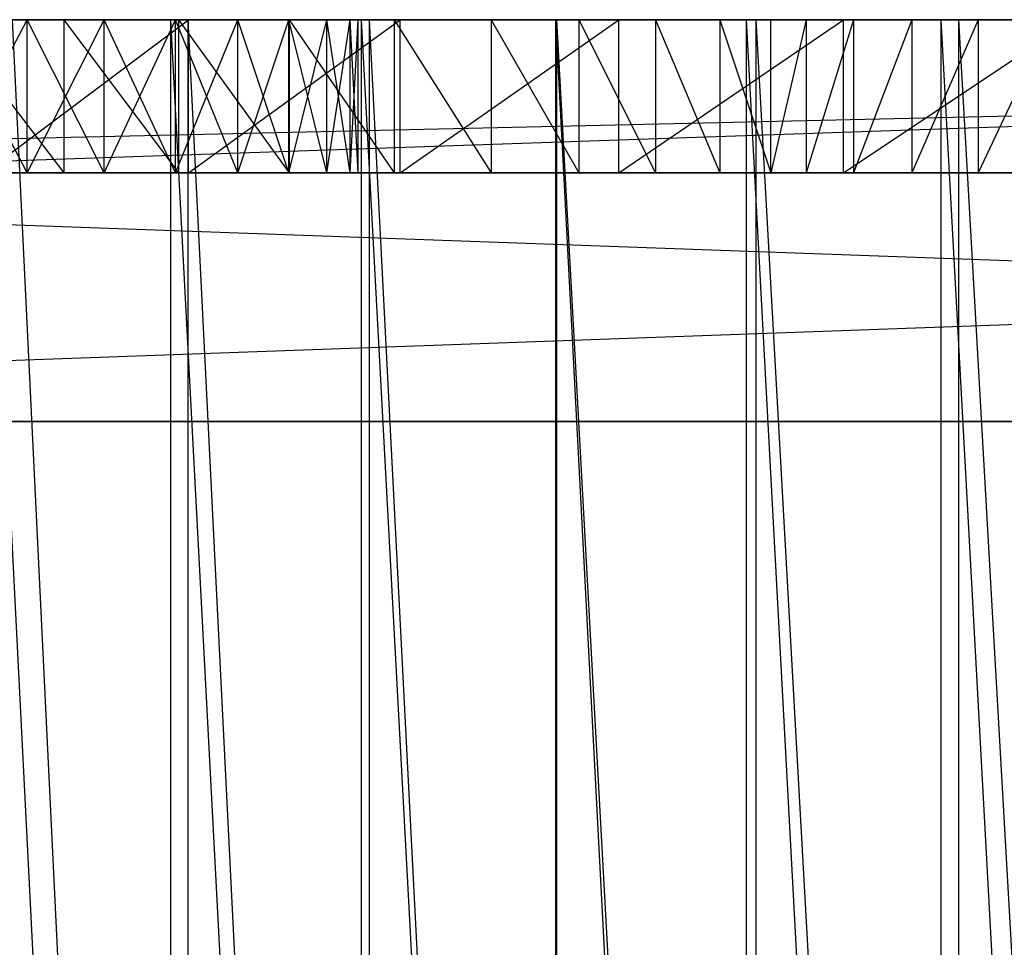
# Model space of a CAD drawing. Extents: x -125 to 125, y -143 to 0.
# Tile 295 of 406: x -9.82 to -4.67, y -4.85 to 0. Entities that reach past the tile are written whole.
import ezdxf

# ---------------------------------------------------------------- set-up
doc = ezdxf.new("R2010")
doc.units = 0
doc.header["$LTSCALE"] = 25.4
doc.layers.get('0').update_dxf_attribs({"linetype": 'CONTINUOUS'})

# ---------------------------------------------------------------- blocks, each defined once
blk = doc.blocks.new('NL2500027000_STL_3')
at = {"color": 0}
for p, q in [((-15.7602, 0, -12.3132), (13.3629, 0, -52.0889)), ((13.1142, 0, -51.7858), (-15.7602, 0, -12.3132)), ((-15.7602, 0, -12.3132), (12.0902, 0, -51.2384)), ((12.8111, 0, -51.5371), (-15.7602, 0, -12.3132)), ((13.1142, 0, -51.7858), (-15.7602, 0, -12.3132)), ((12.8111, 0, -51.5371), (-15.7602, 0, -12.3132)), ((12.4654, 0, -51.3522), (-15.7602, 0, -12.3132)), ((12.4654, 0, -51.3522), (-15.7602, 0, -12.3132)), ((-15.7602, 0, -12.3132), (12.0902, 0, -51.2384)), ((-15.7602, 0, -12.3132), (13.3629, 0, -52.0889)), ((-9.7806, 0, -74.8087), (-17.7, 0, -78.2)), ((-9.7806, 0, -74.8087), (-17.7, 0, -78.2)), ((17.7, 0, -78.2), (-17.7, 0, -78.2)), ((17.7, 0, -78.2), (-17.7, 0, -78.2)), ((17.7, 0, -78.2), (-17.7, -0.8, -78.2)), ((17.7, 0, -78.2), (-17.7, -0.8, -78.2)), ((12.0902, 0, -51.2384), (-16.4661, 0, -11.3519)), ((11.7, 0, -51.2), (-16.4661, 0, -11.3519)), ((12.0902, 0, -51.2384), (-16.4661, 0, -11.3519)), ((11.7, 0, -51.2), (-16.4661, 0, -11.3519)), ((-12.0011, 0, -14.0792), (13.3629, 0, -52.0889)), ((-12.0011, 0, -14.0792), (13.3629, 0, -52.0889)), ((11.7, 0, -51.2), (-11.7, 0, -51.2)), ((-11.7, -0.8, -51.2), (11.7, 0, -51.2)), ((-11.7, -0.8, -51.2), (11.7, 0, -51.2)), ((11.7, 0, -51.2), (-11.7, 0, -51.2)), ((-11.0282, 0, -14.8535), (13.3629, 0, -52.0889)), ((-11.0282, 0, -14.8535), (13.3629, 0, -52.0889)), ((-10.939, 0, 16.7433), (-8.9405, 0, 16.1962)), ((-10.939, 0, 16.7433), (-8.9405, 0, 16.1962)), ((-10.2, 0, -74.85), (-9.7806, 0, -74.8087)), ((-10.2, 0, -68.05), (-9.7806, 0, -70.5913)), ((-9.7806, 0, -70.5913), (-10.2, 0, -70.55)), ((-10.2, 0, -68.05), (-9.7806, 0, -70.5913)), ((-10.2, 0, -68.05), (-9.5893, 0, -68.0903)), ((-10.2, -0.8, -74.85), (-9.7806, 0, -74.8087)), ((-10.2, 0, -74.85), (-9.7806, 0, -74.8087)), ((-10.2, -0.8, -74.85), (-9.7806, 0, -74.8087)), ((-9.7806, -0.8, -70.5913), (-10.2, 0, -70.55)), ((-9.7806, 0, -70.5913), (-10.2, 0, -70.55)), ((-9.7806, -0.8, -70.5913), (-10.2, 0, -70.55)), ((-10.2, 0, -68.05), (-9.5893, 0, -68.0903)), ((-10.2, 0, -68.05), (-9.5893, -0.8, -68.0903)), ((-10.2, 0, -68.05), (-9.5893, -0.8, -68.0903)), ((-10.0055, 0, -15.5608), (-8.9376, 0, -16.1978)), ((13.3629, 0, -52.0889), (-10.0055, 0, -15.5608)), ((13.3629, 0, -52.0889), (-10.0055, 0, -15.5608)), ((-10.0055, -0.8, -15.5608), (-8.9376, 0, -16.1978)), ((-10.0055, 0, -15.5608), (-8.9376, 0, -16.1978)), ((-10.0055, -0.8, -15.5608), (-8.9376, 0, -16.1978)), ((-9.0307, 0, 17.8451), (-10, 0, 17.3205)), ((-10, 0, 17.3205), (-9.0307, -19, 17.8451)), ((-10, 0, 17.3205), (-9.0307, -19, 17.8451)), ((-10, 0, 17.3205), (-8.9405, 0, 16.1962)), ((-10, 0, 17.3205), (-8.9405, 0, 16.1962)), ((-10, 0, 17.3205), (-7.9925, 0, 16.6844)), ((-10, 0, 17.3205), (-7.9925, 0, 16.6844)), ((-9.0307, 0, 17.8451), (-10, 0, 17.3205)), ((-9.8587, 0, 15.6543), (-8.9405, -19, 16.1962)), ((-9.8587, 0, 15.6543), (-8.9405, -19, 16.1962)), ((-9.8587, 0, 15.6543), (-8.9405, 0, 16.1962)), ((-9.8587, 0, 15.6543), (-8.9405, 0, 16.1962)), ((-9.7806, 0, -74.8087), (17.7, 0, -78.2)), ((-9.7806, 0, -74.8087), (17.7, 0, -78.2)), ((-9.7806, 0, -74.8087), (-9.3772, 0, -74.6863)), ((-9.7806, 0, -70.5913), (-8.9892, 0, -68.2104)), ((-9.3772, 0, -70.7137), (-9.7806, 0, -70.5913)), ((-9.5893, 0, -68.0903), (-9.7806, 0, -70.5913)), ((-9.5893, 0, -68.0903), (-9.7806, 0, -70.5913)), ((-9.7806, 0, -70.5913), (-8.9892, 0, -68.2104)), ((-9.7806, -0.8, -74.8087), (-9.7806, 0, -74.8087)), ((-9.7806, -0.8, -74.8087), (-9.7806, 0, -74.8087)), ((-9.7806, -0.8, -74.8087), (-9.3772, 0, -74.6863)), ((-9.7806, 0, -74.8087), (-9.3772, 0, -74.6863)), ((-9.7806, -0.8, -74.8087), (-9.3772, 0, -74.6863)), ((-9.3772, -0.8, -70.7137), (-9.7806, 0, -70.5913)), ((-9.3772, 0, -70.7137), (-9.7806, 0, -70.5913)), ((-9.3772, -0.8, -70.7137), (-9.7806, 0, -70.5913)), ((-9.7806, -0.8, -70.5913), (-9.7806, 0, -70.5913)), ((-9.7806, -0.8, -70.5913), (-9.7806, 0, -70.5913)), ((-9.5893, 0, -68.0903), (-8.9892, 0, -68.2104)), ((-9.5893, 0, -68.0903), (-8.9892, 0, -68.2104)), ((-9.5893, 0, -68.0903), (-8.9892, -0.8, -68.2104)), ((-9.5893, 0, -68.0903), (-8.9892, -0.8, -68.2104)), ((-9.5893, 0, -68.0903), (-9.5893, -0.8, -68.0903)), ((-9.5893, 0, -68.0903), (-9.5893, -0.8, -68.0903)), ((-9.3772, 0, -74.6863), (17.7, 0, -78.2)), ((-4.4304, 0, -72.1611), (-9.3772, 0, -74.6863)), ((-9.3772, 0, -74.6863), (-9.0055, 0, -74.4877)), ((-4.4304, 0, -72.1611), (-9.3772, 0, -74.6863)), ((-4.0378, 0, -72.2), (-9.3772, 0, -74.6863)), ((-4.0378, 0, -72.2), (-9.3772, 0, -74.6863)), ((-9.3772, 0, -74.6863), (17.7, 0, -78.2)), ((-8.9892, 0, -68.2104), (-9.3772, 0, -70.7137)), ((-8.9892, 0, -68.2104), (-9.3772, 0, -70.7137)), ((-8.4101, 0, -68.4083), (-9.3772, 0, -70.7137)), ((-8.4101, 0, -68.4083), (-9.3772, 0, -70.7137)), ((-9.0055, 0, -70.9123), (-9.3772, 0, -70.7137)), ((-9.3772, -0.8, -74.6863), (-9.3772, 0, -74.6863)), ((-9.3772, -0.8, -74.6863), (-9.3772, 0, -74.6863)), ((-9.3772, -0.8, -74.6863), (-9.0055, 0, -74.4877)), ((-9.3772, 0, -74.6863), (-9.0055, 0, -74.4877)), ((-9.3772, -0.8, -74.6863), (-9.0055, 0, -74.4877)), ((-9.0055, -0.8, -70.9123), (-9.3772, 0, -70.7137)), ((-9.0055, 0, -70.9123), (-9.3772, 0, -70.7137)), ((-9.0055, -0.8, -70.9123), (-9.3772, 0, -70.7137)), ((-9.3772, -0.8, -70.7137), (-9.3772, 0, -70.7137)), ((-9.3772, -0.8, -70.7137), (-9.3772, 0, -70.7137)), ((-8.0339, 0, 18.3155), (-9.0307, 0, 17.8451)), ((-9.0307, 0, 17.8451), (-8.0339, -19, 18.3155)), ((-9.0307, 0, 17.8451), (-8.0339, -19, 18.3155)), ((-9.0307, 0, 17.8451), (-9.0307, -19, 17.8451)), ((-9.0307, 0, 17.8451), (-9.0307, -19, 17.8451)), ((-9.0307, 0, 17.8451), (-7.9925, 0, 16.6844)), ((-9.0307, 0, 17.8451), (-7.9925, 0, 16.6844)), ((-9.0307, 0, 17.8451), (-7.018, 0, 17.1172)), ((-9.0307, 0, 17.8451), (-7.018, 0, 17.1172)), ((-8.0339, 0, 18.3155), (-9.0307, 0, 17.8451)), ((-5.155, 0, -71.8589), (-9.0055, 0, -74.4877)), ((-9.0055, 0, -74.4877), (-5.4589, 0, -71.6073)), ((-4.8077, 0, -72.0459), (-9.0055, 0, -74.4877)), ((-5.155, 0, -71.8589), (-9.0055, 0, -74.4877)), ((-4.8077, 0, -72.0459), (-9.0055, 0, -74.4877)), ((-4.4304, 0, -72.1611), (-9.0055, 0, -74.4877)), ((-4.4304, 0, -72.1611), (-9.0055, 0, -74.4877)), ((-8.4101, 0, -68.4083), (-9.0055, 0, -70.9123)), ((-7.862, 0, -68.6805), (-9.0055, 0, -70.9123)), ((-8.4101, 0, -68.4083), (-9.0055, 0, -70.9123)), ((-7.862, 0, -68.6805), (-9.0055, 0, -70.9123)), ((-7.3543, 0, -69.0224), (-9.0055, 0, -70.9123)), ((-7.3543, 0, -69.0224), (-9.0055, 0, -70.9123)), ((-8.6797, 0, -71.1797), (-9.0055, 0, -70.9123)), ((-9.0055, -0.8, -74.4877), (-9.0055, 0, -74.4877)), ((-9.0055, -0.8, -74.4877), (-9.0055, 0, -74.4877)), ((-9.0055, -0.8, -74.4877), (-8.6797, 0, -74.2203)), ((-9.0055, 0, -74.4877), (-8.6797, 0, -74.2203)), ((-9.0055, -0.8, -74.4877), (-8.6797, 0, -74.2203)), ((-8.6797, -0.8, -71.1797), (-9.0055, 0, -70.9123)), ((-8.6797, 0, -71.1797), (-9.0055, 0, -70.9123)), ((-8.6797, -0.8, -71.1797), (-9.0055, 0, -70.9123)), ((-9.0055, -0.8, -70.9123), (-9.0055, 0, -70.9123)), ((-9.0055, -0.8, -70.9123), (-9.0055, 0, -70.9123)), ((-8.9892, 0, -68.2104), (-8.4101, 0, -68.4083)), ((-8.9892, 0, -68.2104), (-8.4101, 0, -68.4083)), ((-8.9892, 0, -68.2104), (-8.4101, -0.8, -68.4083)), ((-8.9892, 0, -68.2104), (-8.4101, -0.8, -68.4083)), ((-8.9892, 0, -68.2104), (-8.9892, -0.8, -68.2104)), ((-8.9892, 0, -68.2104), (-8.9892, -0.8, -68.2104)), ((-8.9405, 0, 16.1962), (-8.9405, -19, 16.1962)), ((-8.9405, 0, 16.1962), (-8.9405, -19, 16.1962)), ((-8.9405, 0, 16.1962), (-7.9925, -19, 16.6844)), ((-8.9405, 0, 16.1962), (-7.9925, -19, 16.6844)), ((-8.9405, 0, 16.1962), (-7.9925, 0, 16.6844)), ((-8.9405, 0, 16.1962), (-7.9925, 0, 16.6844)), ((-8.9376, 0, -16.1978), (13.3629, 0, -52.0889)), ((-8.9376, 0, -16.1978), (13.3629, 0, -52.0889)), ((-8.9376, 0, -16.1978), (-7.8293, 0, -16.7616)), ((-8.9376, -0.8, -16.1978), (-8.9376, 0, -16.1978)), ((-8.9376, -0.8, -16.1978), (-8.9376, 0, -16.1978)), ((-8.9376, -0.8, -16.1978), (-7.8293, 0, -16.7616)), ((-8.9376, 0, -16.1978), (-7.8293, 0, -16.7616)), ((-8.9376, -0.8, -16.1978), (-7.8293, 0, -16.7616)), ((-8.6797, 0, -74.2203), (-5.4589, 0, -71.6073)), ((-8.6797, 0, -74.2203), (-8.4123, 0, -73.8945)), ((-7.3543, 0, -69.0224), (-8.6797, 0, -71.1797)), ((-7.3543, 0, -69.0224), (-8.6797, 0, -71.1797)), ((-6.896, 0, -69.428), (-8.6797, 0, -71.1797)), ((-6.896, 0, -69.428), (-8.6797, 0, -71.1797)), ((-8.4123, 0, -71.5055), (-8.6797, 0, -71.1797)), ((-8.6797, -0.8, -74.2203), (-8.6797, 0, -74.2203)), ((-8.6797, -0.8, -74.2203), (-8.6797, 0, -74.2203)), ((-8.6797, -0.8, -74.2203), (-8.4123, 0, -73.8945)), ((-8.6797, 0, -74.2203), (-8.4123, 0, -73.8945)), ((-8.6797, -0.8, -74.2203), (-8.4123, 0, -73.8945)), ((-8.4123, -0.8, -71.5055), (-8.6797, 0, -71.1797)), ((-8.4123, 0, -71.5055), (-8.6797, 0, -71.1797)), ((-8.4123, -0.8, -71.5055), (-8.6797, 0, -71.1797)), ((-8.6797, -0.8, -71.1797), (-8.6797, 0, -71.1797)), ((-8.6797, -0.8, -71.1797), (-8.6797, 0, -71.1797)), ((-8.4123, 0, -73.8945), (-5.4589, 0, -71.6073)), ((-8.4123, 0, -73.8945), (-8.2137, 0, -73.5228)), ((-8.4123, 0, -73.8945), (-5.4589, 0, -71.6073)), ((-8.2137, 0, -71.8772), (-8.4123, 0, -71.5055)), ((-8.4123, 0, -71.5055), (-6.158, 0, -70.4011)), ((-6.896, 0, -69.428), (-8.4123, 0, -71.5055)), ((-6.896, 0, -69.428), (-8.4123, 0, -71.5055)), ((-6.4949, 0, -69.8902), (-8.4123, 0, -71.5055)), ((-6.4949, 0, -69.8902), (-8.4123, 0, -71.5055)), ((-8.4123, 0, -71.5055), (-6.158, 0, -70.4011)), ((-8.4123, -0.8, -73.8945), (-8.4123, 0, -73.8945)), ((-8.4123, -0.8, -73.8945), (-8.4123, 0, -73.8945)), ((-8.4123, -0.8, -73.8945), (-8.2137, 0, -73.5228)), ((-8.4123, 0, -73.8945), (-8.2137, 0, -73.5228)), ((-8.4123, -0.8, -73.8945), (-8.2137, 0, -73.5228)), ((-8.2137, -0.8, -71.8772), (-8.4123, 0, -71.5055)), ((-8.2137, 0, -71.8772), (-8.4123, 0, -71.5055)), ((-8.2137, -0.8, -71.8772), (-8.4123, 0, -71.5055)), ((-8.4123, -0.8, -71.5055), (-8.4123, 0, -71.5055)), ((-8.4123, -0.8, -71.5055), (-8.4123, 0, -71.5055)), ((-8.4101, 0, -68.4083), (-7.862, 0, -68.6805)), ((-8.4101, 0, -68.4083), (-7.862, 0, -68.6805)), ((-8.4101, 0, -68.4083), (-7.862, -0.8, -68.6805)), ((-8.4101, 0, -68.4083), (-7.862, -0.8, -68.6805)), ((-8.4101, 0, -68.4083), (-8.4101, -0.8, -68.4083)), ((-8.4101, 0, -68.4083), (-8.4101, -0.8, -68.4083)), ((-8.2137, 0, -73.5228), (-5.4589, 0, -71.6073)), ((-8.2137, 0, -73.5228), (-5.4589, 0, -71.6073)), ((-8.2137, 0, -73.5228), (-8.0913, 0, -73.1194)), ((-8.0913, 0, -72.2806), (-8.2137, 0, -71.8772)), ((-8.2137, 0, -71.8772), (-5.8911, 0, -70.9519)), ((-8.2137, 0, -71.8772), (-5.8911, 0, -70.9519)), ((-8.2137, 0, -71.8772), (-6.158, 0, -70.4011)), ((-8.2137, 0, -71.8772), (-6.158, 0, -70.4011)), ((-8.2137, -0.8, -73.5228), (-8.2137, 0, -73.5228)), ((-8.2137, -0.8, -73.5228), (-8.2137, 0, -73.5228)), ((-8.2137, -0.8, -73.5228), (-8.0913, 0, -73.1194)), ((-8.2137, 0, -73.5228), (-8.0913, 0, -73.1194)), ((-8.2137, -0.8, -73.5228), (-8.0913, 0, -73.1194)), ((-8.0913, -0.8, -72.2806), (-8.2137, 0, -71.8772)), ((-8.0913, 0, -72.2806), (-8.2137, 0, -71.8772)), ((-8.0913, -0.8, -72.2806), (-8.2137, 0, -71.8772)), ((-8.2137, -0.8, -71.8772), (-8.2137, 0, -71.8772)), ((-8.2137, -0.8, -71.8772), (-8.2137, 0, -71.8772)), ((-8.0913, 0, -73.1194), (-5.4589, 0, -71.6073)), ((-8.0913, 0, -73.1194), (-5.4589, 0, -71.6073)), ((-8.0913, 0, -73.1194), (-5.7075, 0, -71.301)), ((-8.0913, 0, -73.1194), (-8.05, 0, -72.7)), ((-8.0913, 0, -73.1194), (-5.7075, 0, -71.301)), ((-8.05, 0, -72.7), (-8.0913, 0, -72.2806)), ((-8.0913, 0, -72.2806), (-5.7075, 0, -71.301)), ((-8.0913, 0, -72.2806), (-5.7075, 0, -71.301)), ((-8.0913, 0, -72.2806), (-5.8911, 0, -70.9519)), ((-8.0913, 0, -72.2806), (-5.8911, 0, -70.9519)), ((-8.0913, -0.8, -73.1194), (-8.0913, 0, -73.1194)), ((-8.0913, -0.8, -73.1194), (-8.0913, 0, -73.1194)), ((-8.0913, -0.8, -73.1194), (-8.05, 0, -72.7)), ((-8.0913, 0, -73.1194), (-8.05, 0, -72.7)), ((-8.0913, -0.8, -73.1194), (-8.05, 0, -72.7)), ((-8.05, -0.8, -72.7), (-8.0913, 0, -72.2806)), ((-8.05, 0, -72.7), (-8.0913, 0, -72.2806)), ((-8.05, -0.8, -72.7), (-8.0913, 0, -72.2806)), ((-8.0913, -0.8, -72.2806), (-8.0913, 0, -72.2806)), ((-8.0913, -0.8, -72.2806), (-8.0913, 0, -72.2806)), ((-8.05, 0, -72.7), (-5.7075, 0, -71.301)), ((-8.05, 0, -72.7), (-5.7075, 0, -71.301)), ((-8.05, -0.8, -72.7), (-8.05, 0, -72.7)), ((-8.05, -0.8, -72.7), (-8.05, 0, -72.7)), ((-7.0128, 0, 18.7302), (-8.0339, 0, 18.3155)), ((-8.0339, 0, 18.3155), (-7.0128, -19, 18.7302)), ((-8.0339, 0, 18.3155), (-7.0128, -19, 18.7302)), ((-8.0339, 0, 18.3155), (-8.0339, -19, 18.3155)), ((-8.0339, 0, 18.3155), (-8.0339, -19, 18.3155)), ((-8.0339, 0, 18.3155), (-7.018, 0, 17.1172)), ((-8.0339, 0, 18.3155), (-7.018, 0, 17.1172)), ((-8.0339, 0, 18.3155), (-6.0202, 0, 17.4931)), ((-8.0339, 0, 18.3155), (-6.0202, 0, 17.4931)), ((-7.0128, 0, 18.7302), (-8.0339, 0, 18.3155)), ((-7.9925, 0, 16.6844), (-7.9925, -19, 16.6844)), ((-7.9925, 0, 16.6844), (-7.9925, -19, 16.6844)), ((-7.9925, 0, 16.6844), (-7.018, -19, 17.1172)), ((-7.9925, 0, 16.6844), (-7.018, -19, 17.1172)), ((-7.9925, 0, 16.6844), (-7.018, 0, 17.1172)), ((-7.9925, 0, 16.6844), (-7.018, 0, 17.1172)), ((-7.862, 0, -68.6805), (-7.3543, 0, -69.0224)), ((-7.862, 0, -68.6805), (-7.3543, 0, -69.0224)), ((-7.862, 0, -68.6805), (-7.3543, -0.8, -69.0224)), ((-7.862, 0, -68.6805), (-7.3543, -0.8, -69.0224)), ((-7.862, 0, -68.6805), (-7.862, -0.8, -68.6805)), ((-7.862, 0, -68.6805), (-7.862, -0.8, -68.6805)), ((-7.8293, 0, -16.7616), (13.3629, 0, -52.0889)), ((-7.8293, 0, -16.7616), (13.3629, 0, -52.0889)), ((-7.8293, 0, -16.7616), (-6.6856, 0, -17.2497)), ((-7.8293, -0.8, -16.7616), (-7.8293, 0, -16.7616)), ((-7.8293, -0.8, -16.7616), (-7.8293, 0, -16.7616)), ((-7.8293, -0.8, -16.7616), (-6.6856, 0, -17.2497)), ((-7.8293, 0, -16.7616), (-6.6856, 0, -17.2497)), ((-7.8293, -0.8, -16.7616), (-6.6856, 0, -17.2497)), ((-7.3543, 0, -69.0224), (-6.896, 0, -69.428)), ((-7.3543, 0, -69.0224), (-6.896, 0, -69.428)), ((-7.3543, 0, -69.0224), (-6.896, -0.8, -69.428)), ((-7.3543, 0, -69.0224), (-6.896, -0.8, -69.428)), ((-7.3543, 0, -69.0224), (-7.3543, -0.8, -69.0224)), ((-7.3543, 0, -69.0224), (-7.3543, -0.8, -69.0224)), ((-7.018, 0, 17.1172), (-7.018, -19, 17.1172)), ((-7.018, 0, 17.1172), (-7.018, -19, 17.1172)), ((-7.018, 0, 17.1172), (-6.0202, -19, 17.4931)), ((-7.018, 0, 17.1172), (-6.0202, -19, 17.4931)), ((-7.018, 0, 17.1172), (-6.0202, 0, 17.4931)), ((-7.018, 0, 17.1172), (-6.0202, 0, 17.4931)), ((-5.9703, 0, 19.0881), (-7.0128, 0, 18.7302)), ((-7.0128, 0, 18.7302), (-5.9703, -19, 19.0881)), ((-7.0128, 0, 18.7302), (-5.9703, -19, 19.0881)), ((-7.0128, 0, 18.7302), (-7.0128, -19, 18.7302)), ((-7.0128, 0, 18.7302), (-7.0128, -19, 18.7302)), ((-7.0128, 0, 18.7302), (-6.0202, 0, 17.4931)), ((-7.0128, 0, 18.7302), (-6.0202, 0, 17.4931)), ((-5.9703, 0, 19.0881), (-7.0128, 0, 18.7302)), ((-6.896, 0, -69.428), (-6.4949, 0, -69.8902)), ((-6.896, 0, -69.428), (-6.4949, 0, -69.8902)), ((-6.896, 0, -69.428), (-6.4949, -0.8, -69.8902)), ((-6.896, 0, -69.428), (-6.4949, -0.8, -69.8902)), ((-6.896, 0, -69.428), (-6.896, -0.8, -69.428)), ((-6.896, 0, -69.428), (-6.896, -0.8, -69.428)), ((10.5413, 0, -24.6194), (-6.6856, 0, -17.2497)), ((-6.6856, 0, -17.2497), (10.5, 0, -24.2)), ((10.5413, 0, -24.6194), (-6.6856, 0, -17.2497)), ((13.3629, 0, -52.0889), (-6.6856, 0, -17.2497)), ((-6.6856, 0, -17.2497), (10.5, 0, -24.2)), ((-6.6856, 0, -17.2497), (-5.5117, 0, -17.6599)), ((13.3629, 0, -52.0889), (-6.6856, 0, -17.2497)), ((-6.6856, -0.8, -17.2497), (-6.6856, 0, -17.2497)), ((-6.6856, -0.8, -17.2497), (-6.6856, 0, -17.2497)), ((-6.6856, -0.8, -17.2497), (-5.5117, 0, -17.6599)), ((-6.6856, 0, -17.2497), (-5.5117, 0, -17.6599)), ((-6.6856, -0.8, -17.2497), (-5.5117, 0, -17.6599)), ((-6.4949, 0, -69.8902), (-6.158, 0, -70.4011)), ((-6.4949, 0, -69.8902), (-6.158, 0, -70.4011)), ((-6.4949, 0, -69.8902), (-6.158, -0.8, -70.4011)), ((-6.4949, 0, -69.8902), (-6.158, -0.8, -70.4011)), ((-6.4949, 0, -69.8902), (-6.4949, -0.8, -69.8902)), ((-6.4949, 0, -69.8902), (-6.4949, -0.8, -69.8902)), ((-6.158, 0, -70.4011), (-5.8911, 0, -70.9519)), ((-6.158, 0, -70.4011), (-5.8911, 0, -70.9519)), ((-6.158, 0, -70.4011), (-5.8911, -0.8, -70.9519)), ((-6.158, 0, -70.4011), (-5.8911, -0.8, -70.9519)), ((-6.158, 0, -70.4011), (-6.158, -0.8, -70.4011)), ((-6.158, 0, -70.4011), (-6.158, -0.8, -70.4011)), ((-6.0202, 0, 17.4931), (-6.0202, -19, 17.4931)), ((-6.0202, 0, 17.4931), (-6.0202, -19, 17.4931)), ((-6.0202, 0, 17.4931), (-5.0024, -19, 17.8108)), ((-6.0202, 0, 17.4931), (-5.0024, -19, 17.8108)), ((-6.0202, 0, 17.4931), (-5.0024, 0, 17.8108)), ((-6.0202, 0, 17.4931), (-5.9703, 0, 19.0881)), ((-6.0202, 0, 17.4931), (-5.0024, 0, 17.8108)), ((-6.0202, 0, 17.4931), (-5.9703, 0, 19.0881)), ((-4.9097, 0, 19.388), (-5.9703, 0, 19.0881)), ((-5.9703, 0, 19.0881), (-4.9097, -19, 19.388)), ((-5.9703, 0, 19.0881), (-4.9097, -19, 19.388)), ((-5.9703, 0, 19.0881), (-5.9703, -19, 19.0881)), ((-5.9703, 0, 19.0881), (-5.9703, -19, 19.0881)), ((-5.9703, 0, 19.0881), (-5.0024, 0, 17.8108)), ((-5.9703, 0, 19.0881), (-5.0024, 0, 17.8108)), ((-4.9097, 0, 19.388), (-5.9703, 0, 19.0881)), ((-5.8911, 0, -70.9519), (-5.7075, 0, -71.301)), ((-5.8911, -0.8, -70.9519), (-5.8911, 0, -70.9519)), ((-5.7075, 0, -71.301), (-5.8911, -0.8, -70.9519)), ((-5.7075, 0, -71.301), (-5.8911, -0.8, -70.9519)), ((-5.8911, 0, -70.9519), (-5.7075, 0, -71.301)), ((-5.8911, -0.8, -70.9519), (-5.8911, 0, -70.9519)), ((-5.7075, 0, -71.301), (-5.4589, 0, -71.6073)), ((-5.4589, 0, -71.6073), (-5.7075, -0.8, -71.301)), ((-5.4589, 0, -71.6073), (-5.7075, -0.8, -71.301)), ((-5.7075, 0, -71.301), (-5.4589, 0, -71.6073)), ((-5.7075, 0, -71.301), (-5.7075, -0.8, -71.301)), ((-5.7075, 0, -71.301), (-5.7075, -0.8, -71.301)), ((10.5, 0, -24.2), (-5.5117, 0, -17.6599)), ((-5.5117, 0, -17.6599), (-4.3129, 0, -17.9902)), ((10.5, 0, -24.2), (-5.5117, 0, -17.6599)), ((-5.5117, -0.8, -17.6599), (-5.5117, 0, -17.6599)), ((-5.5117, -0.8, -17.6599), (-5.5117, 0, -17.6599)), ((-5.5117, -0.8, -17.6599), (-4.3129, 0, -17.9902)), ((-5.5117, 0, -17.6599), (-4.3129, 0, -17.9902)), ((-5.5117, -0.8, -17.6599), (-4.3129, 0, -17.9902)), ((-5.4589, 0, -71.6073), (-5.155, 0, -71.8589)), ((-5.155, 0, -71.8589), (-5.4589, -0.8, -71.6073)), ((-5.155, 0, -71.8589), (-5.4589, -0.8, -71.6073)), ((-5.4589, 0, -71.6073), (-5.155, 0, -71.8589)), ((-5.4589, 0, -71.6073), (-5.4589, -0.8, -71.6073)), ((-5.4589, 0, -71.6073), (-5.4589, -0.8, -71.6073)), ((-5.155, 0, -71.8589), (-4.8077, 0, -72.0459)), ((-4.8077, 0, -72.0459), (-5.155, -0.8, -71.8589)), ((-4.8077, 0, -72.0459), (-5.155, -0.8, -71.8589)), ((-5.155, 0, -71.8589), (-4.8077, 0, -72.0459)), ((-5.155, 0, -71.8589), (-5.155, -0.8, -71.8589)), ((-5.155, 0, -71.8589), (-5.155, -0.8, -71.8589)), ((-5.0024, 0, 17.8108), (-5.0024, -19, 17.8108)), ((-5.0024, 0, 17.8108), (-5.0024, -19, 17.8108)), ((-5.0024, 0, 17.8108), (-3.968, -19, 18.0695)), ((-5.0024, 0, 17.8108), (-3.968, -19, 18.0695)), ((-5.0024, 0, 17.8108), (-3.968, 0, 18.0695)), ((-4.9097, 0, 19.388), (-5.0024, 0, 17.8108)), ((-4.9097, 0, 19.388), (-5.0024, 0, 17.8108)), ((-5.0024, 0, 17.8108), (-3.968, 0, 18.0695)), ((-3.8342, 0, 19.629), (-4.9097, 0, 19.388)), ((-4.9097, 0, 19.388), (-3.8342, -19, 19.629)), ((-4.9097, 0, 19.388), (-3.8342, -19, 19.629)), ((-4.9097, 0, 19.388), (-4.9097, -19, 19.388)), ((-4.9097, 0, 19.388), (-4.9097, -19, 19.388)), ((-4.9097, 0, 19.388), (-3.968, 0, 18.0695)), ((-4.9097, 0, 19.388), (-3.968, 0, 18.0695)), ((-3.8342, 0, 19.629), (-4.9097, 0, 19.388)), ((-4.8077, 0, -72.0459), (-4.4304, 0, -72.1611)), ((-4.4304, 0, -72.1611), (-4.8077, -0.8, -72.0459)), ((-4.4304, 0, -72.1611), (-4.8077, -0.8, -72.0459)), ((-4.8077, 0, -72.0459), (-4.4304, 0, -72.1611)), ((-4.8077, 0, -72.0459), (-4.8077, -0.8, -72.0459)), ((-4.8077, 0, -72.0459), (-4.8077, -0.8, -72.0459)), ((-18.7, -2.1, -77.2), (17.4, -0.8, -77.2)), ((-18.7, -2.1, -77.2), (17.4, -0.8, -77.2)), ((-9.7806, -0.8, -74.8087), (-17.7, -0.8, -78.2)), ((-17.7, -0.8, -78.2), (17.7, -0.8, -78.2)), ((-9.7806, -0.8, -74.8087), (-17.7, -0.8, -78.2)), ((-17.7, -0.8, -78.2), (17.7, -0.8, -78.2)), ((17.4, -0.8, -78.2), (-17.4, -0.8, -78.2)), ((-17.4, -0.8, -78.2), (17.4, -0.8, -77.2)), ((-17.4, -0.8, -78.2), (17.4, -0.8, -77.2)), ((-17.4, -0.8, -77.2), (17.4, -0.8, -77.2)), ((-17.4, -0.8, -78.2), (18.7, -2.1, -78.2)), ((-17.4, -0.8, -78.2), (18.7, -2.1, -78.2)), ((17.4, -0.8, -78.2), (-17.4, -0.8, -78.2)), ((-17.4, -0.8, -77.2), (17.4, -0.8, -77.2)), ((-13.6616, -0.8, -52.8098), (-7.8293, -0.8, -16.7616)), ((-8.9376, -0.8, -16.1978), (-13.6616, -0.8, -52.8098)), ((-5.5117, -0.8, -17.6599), (-13.6616, -0.8, -52.8098)), ((-5.5117, -0.8, -17.6599), (-13.6616, -0.8, -52.8098)), ((-6.6856, -0.8, -17.2497), (-13.6616, -0.8, -52.8098)), ((-6.6856, -0.8, -17.2497), (-13.6616, -0.8, -52.8098)), ((-13.6616, -0.8, -52.8098), (-7.8293, -0.8, -16.7616)), ((-8.9376, -0.8, -16.1978), (-13.6616, -0.8, -52.8098)), ((-13.5478, -0.8, -52.4346), (1.8624, -0.8, -18.406)), ((0.6217, -0.8, -18.4895), (-13.5478, -0.8, -52.4346)), ((-0.6217, -0.8, -18.4895), (-13.5478, -0.8, -52.4346)), ((0.6217, -0.8, -18.4895), (-13.5478, -0.8, -52.4346)), ((-0.6217, -0.8, -18.4895), (-13.5478, -0.8, -52.4346)), ((-1.8624, -0.8, -18.406), (-13.5478, -0.8, -52.4346)), ((-1.8624, -0.8, -18.406), (-13.5478, -0.8, -52.4346)), ((-3.0947, -0.8, -18.2393), (-13.5478, -0.8, -52.4346)), ((4.3129, -0.8, -17.9902), (-13.5478, -0.8, -52.4346)), ((4.3129, -0.8, -17.9902), (-13.5478, -0.8, -52.4346)), ((3.0947, -0.8, -18.2393), (-13.5478, -0.8, -52.4346)), ((3.0947, -0.8, -18.2393), (-13.5478, -0.8, -52.4346)), ((-13.5478, -0.8, -52.4346), (1.8624, -0.8, -18.406)), ((-4.3129, -0.8, -17.9902), (-13.5478, -0.8, -52.4346)), ((-3.0947, -0.8, -18.2393), (-13.5478, -0.8, -52.4346)), ((-4.3129, -0.8, -17.9902), (-13.5478, -0.8, -52.4346)), ((-5.5117, -0.8, -17.6599), (-13.5478, -0.8, -52.4346)), ((-5.5117, -0.8, -17.6599), (-13.5478, -0.8, -52.4346)), ((-13.3629, -0.8, -52.0889), (10.6637, -0.8, -20.8772)), ((10.8623, -0.8, -20.5055), (-13.3629, -0.8, -52.0889)), ((10.5, -0.8, -21.7), (-13.3629, -0.8, -52.0889)), ((10.5, -0.8, -21.7), (-13.3629, -0.8, -52.0889)), ((10.5413, -0.8, -21.2806), (-13.3629, -0.8, -52.0889)), ((10.5413, -0.8, -21.2806), (-13.3629, -0.8, -52.0889)), ((-13.3629, -0.8, -52.0889), (10.6637, -0.8, -20.8772)), ((15.7602, -0.8, -12.3132), (-13.3629, -0.8, -52.0889)), ((10.8623, -0.8, -20.5055), (-13.3629, -0.8, -52.0889)), ((15.7602, -0.8, -12.3132), (-13.3629, -0.8, -52.0889)), ((14.5782, -0.8, -11.3897), (-13.3629, -0.8, -52.0889)), ((14.5782, -0.8, -11.3897), (-13.3629, -0.8, -52.0889)), ((13.7801, -0.8, -12.3433), (-13.3629, -0.8, -52.0889)), ((12.9198, -0.8, -13.2411), (-13.3629, -0.8, -52.0889)), ((13.7801, -0.8, -12.3433), (-13.3629, -0.8, -52.0889)), ((12.9198, -0.8, -13.2411), (-13.3629, -0.8, -52.0889)), ((12.0011, -0.8, -14.0792), (-13.3629, -0.8, -52.0889)), ((12.0011, -0.8, -14.0792), (-13.3629, -0.8, -52.0889)), ((11.0282, -0.8, -14.8535), (-13.3629, -0.8, -52.0889)), ((10.0055, -0.8, -15.5608), (-13.3629, -0.8, -52.0889)), ((11.0282, -0.8, -14.8535), (-13.3629, -0.8, -52.0889)), ((10.0055, -0.8, -15.5608), (-13.3629, -0.8, -52.0889)), ((8.9376, -0.8, -16.1978), (-13.3629, -0.8, -52.0889)), ((8.9376, -0.8, -16.1978), (-13.3629, -0.8, -52.0889)), ((7.8293, -0.8, -16.7616), (-13.3629, -0.8, -52.0889)), ((-13.3629, -0.8, -52.0889), (4.3129, -0.8, -17.9902)), ((6.6856, -0.8, -17.2497), (-13.3629, -0.8, -52.0889)), ((7.8293, -0.8, -16.7616), (-13.3629, -0.8, -52.0889)), ((6.6856, -0.8, -17.2497), (-13.3629, -0.8, -52.0889)), ((5.5117, -0.8, -17.6599), (-13.3629, -0.8, -52.0889)), ((5.5117, -0.8, -17.6599), (-13.3629, -0.8, -52.0889)), ((-13.3629, -0.8, -52.0889), (4.3129, -0.8, -17.9902)), ((13.0694, -0.8, -26.3087), (-13.1142, -0.8, -51.7858)), ((-13.1142, -0.8, -51.7858), (13.4728, -0.8, -26.1863)), ((13.0694, -0.8, -26.3087), (-13.1142, -0.8, -51.7858)), ((12.65, -0.8, -26.35), (-13.1142, -0.8, -51.7858)), ((12.65, -0.8, -26.35), (-13.1142, -0.8, -51.7858)), ((12.2306, -0.8, -26.3087), (-13.1142, -0.8, -51.7858)), ((14.1703, -0.8, -25.7203), (-13.1142, -0.8, -51.7858)), ((14.1703, -0.8, -25.7203), (-13.1142, -0.8, -51.7858)), ((13.8445, -0.8, -25.9877), (-13.1142, -0.8, -51.7858)), ((13.8445, -0.8, -25.9877), (-13.1142, -0.8, -51.7858)), ((-13.1142, -0.8, -51.7858), (13.4728, -0.8, -26.1863)), ((11.8272, -0.8, -26.1863), (-13.1142, -0.8, -51.7858)), ((12.2306, -0.8, -26.3087), (-13.1142, -0.8, -51.7858)), ((11.8272, -0.8, -26.1863), (-13.1142, -0.8, -51.7858)), ((11.4555, -0.8, -25.9877), (-13.1142, -0.8, -51.7858)), ((11.4555, -0.8, -25.9877), (-13.1142, -0.8, -51.7858)), ((11.1297, -0.8, -25.7203), (-13.1142, -0.8, -51.7858)), ((10.8623, -0.8, -25.3945), (-13.1142, -0.8, -51.7858)), ((11.1297, -0.8, -25.7203), (-13.1142, -0.8, -51.7858)), ((10.8623, -0.8, -25.3945), (-13.1142, -0.8, -51.7858)), ((10.6637, -0.8, -25.0228), (-13.1142, -0.8, -51.7858)), ((10.6637, -0.8, -25.0228), (-13.1142, -0.8, -51.7858)), ((10.5413, -0.8, -24.6194), (-13.1142, -0.8, -51.7858)), ((10.5, -0.8, -24.2), (-13.1142, -0.8, -51.7858)), ((10.5413, -0.8, -24.6194), (-13.1142, -0.8, -51.7858)), ((10.5, -0.8, -24.2), (-13.1142, -0.8, -51.7858)), ((10.5, -0.8, -21.7), (-13.1142, -0.8, -51.7858)), ((10.5, -0.8, -21.7), (-13.1142, -0.8, -51.7858)), ((14.1703, -0.8, -25.7203), (-12.8111, -0.8, -51.5371)), ((14.1703, -0.8, -25.7203), (-12.8111, -0.8, -51.5371)), ((14.1703, -0.8, -25.7203), (-12.4654, -0.8, -51.3522)), ((14.1703, -0.8, -25.7203), (-12.4654, -0.8, -51.3522)), ((-12.0902, -0.8, -51.2384), (14.1703, -0.8, -25.7203)), ((-12.0902, -0.8, -51.2384), (14.1703, -0.8, -25.7203)), ((-11.7, -0.8, -51.2), (14.1703, -0.8, -25.7203)), ((-11.7, -0.8, -51.2), (14.1703, -0.8, -25.7203)), ((-11.7, -0.8, -51.2), (11.7, -0.8, -51.2)), ((-11.7, -0.8, -51.2), (11.7, -0.8, -51.2)), ((-9.7806, -0.8, -74.8087), (-10.2, -0.8, -74.85)), ((-9.5893, -0.8, -68.0903), (-10.2, -0.8, -70.55)), ((-10.2, -0.8, -70.55), (-9.7806, -0.8, -70.5913)), ((-9.5893, -0.8, -68.0903), (-10.2, -0.8, -70.55)), ((-9.5893, -0.8, -68.0903), (-10.2, -0.8, -68.05)), ((-9.7806, -0.8, -74.8087), (-10.2, -0.8, -74.85)), ((-10.2, -0.8, -70.55), (-9.7806, -0.8, -70.5913)), ((-9.5893, -0.8, -68.0903), (-10.2, -0.8, -68.05)), ((-8.9376, -0.8, -16.1978), (-10.0055, -0.8, -15.5608)), ((-8.9376, -0.8, -16.1978), (-10.0055, -0.8, -15.5608)), ((-9.5893, -0.8, -68.0903), (-9.7806, -0.8, -70.5913)), ((-9.7806, -0.8, -70.5913), (-8.9892, -0.8, -68.2104)), ((-4.8077, -0.8, -72.0459), (-9.7806, -0.8, -70.5913)), ((-9.7806, -0.8, -70.5913), (-9.3772, -0.8, -70.7137)), ((-4.8077, -0.8, -72.0459), (-9.7806, -0.8, -70.5913)), ((-5.155, -0.8, -71.8589), (-9.7806, -0.8, -70.5913)), ((-5.155, -0.8, -71.8589), (-9.7806, -0.8, -70.5913)), ((-5.4589, -0.8, -71.6073), (-9.7806, -0.8, -70.5913)), ((-9.3772, -0.8, -74.6863), (-9.7806, -0.8, -74.8087)), ((-9.7806, -0.8, -74.8087), (17.7, -0.8, -78.2)), ((-9.7806, -0.8, -74.8087), (17.7, -0.8, -78.2)), ((-9.5893, -0.8, -68.0903), (-9.7806, -0.8, -70.5913)), ((-7.862, -0.8, -68.6805), (-9.7806, -0.8, -70.5913)), ((-5.4589, -0.8, -71.6073), (-9.7806, -0.8, -70.5913)), ((-7.862, -0.8, -68.6805), (-9.7806, -0.8, -70.5913)), ((-8.4101, -0.8, -68.4083), (-9.7806, -0.8, -70.5913)), ((-8.4101, -0.8, -68.4083), (-9.7806, -0.8, -70.5913)), ((-9.7806, -0.8, -70.5913), (-8.9892, -0.8, -68.2104)), ((-9.3772, -0.8, -74.6863), (-9.7806, -0.8, -74.8087)), ((-9.7806, -0.8, -70.5913), (-9.3772, -0.8, -70.7137)), ((-8.9892, -0.8, -68.2104), (-9.5893, -0.8, -68.0903)), ((-8.9892, -0.8, -68.2104), (-9.5893, -0.8, -68.0903)), ((-9.3772, -0.8, -70.7137), (-9.0055, -0.8, -70.9123)), ((-4.8077, -0.8, -72.0459), (-9.3772, -0.8, -70.7137)), ((-4.8077, -0.8, -72.0459), (-9.3772, -0.8, -70.7137)), ((-9.0055, -0.8, -74.4877), (-9.3772, -0.8, -74.6863)), ((-9.3772, -0.8, -74.6863), (17.7, -0.8, -78.2)), ((-9.3772, -0.8, -74.6863), (17.7, -0.8, -78.2)), ((-9.0055, -0.8, -74.4877), (-9.3772, -0.8, -74.6863)), ((-9.3772, -0.8, -70.7137), (-9.0055, -0.8, -70.9123)), ((-9.0055, -0.8, -70.9123), (-4.8077, -0.8, -72.0459)), ((-9.0055, -0.8, -70.9123), (-4.8077, -0.8, -72.0459)), ((-9.0055, -0.8, -70.9123), (-8.6797, -0.8, -71.1797)), ((-8.6797, -0.8, -74.2203), (-9.0055, -0.8, -74.4877)), ((-9.0055, -0.8, -74.4877), (17.7, -0.8, -78.2)), ((-9.0055, -0.8, -74.4877), (17.7, -0.8, -78.2)), ((-8.6797, -0.8, -74.2203), (-9.0055, -0.8, -74.4877)), ((-9.0055, -0.8, -70.9123), (-8.6797, -0.8, -71.1797)), ((-8.4101, -0.8, -68.4083), (-8.9892, -0.8, -68.2104)), ((-8.4101, -0.8, -68.4083), (-8.9892, -0.8, -68.2104)), ((-7.8293, -0.8, -16.7616), (-8.9376, -0.8, -16.1978)), ((-7.8293, -0.8, -16.7616), (-8.9376, -0.8, -16.1978)), ((-8.6797, -0.8, -71.1797), (-4.8077, -0.8, -72.0459)), ((-8.6797, -0.8, -71.1797), (-4.8077, -0.8, -72.0459)), ((-8.6797, -0.8, -71.1797), (-8.4123, -0.8, -71.5055)), ((-8.4123, -0.8, -73.8945), (-8.6797, -0.8, -74.2203)), ((-8.6797, -0.8, -74.2203), (17.7, -0.8, -78.2)), ((-8.6797, -0.8, -74.2203), (17.7, -0.8, -78.2)), ((-8.4123, -0.8, -73.8945), (-8.6797, -0.8, -74.2203)), ((-8.6797, -0.8, -71.1797), (-8.4123, -0.8, -71.5055)), ((-8.4123, -0.8, -71.5055), (-4.8077, -0.8, -72.0459)), ((-8.4123, -0.8, -71.5055), (-4.8077, -0.8, -72.0459)), ((-8.4123, -0.8, -71.5055), (-8.2137, -0.8, -71.8772)), ((-8.2137, -0.8, -73.5228), (-8.4123, -0.8, -73.8945)), ((-8.4123, -0.8, -73.8945), (17.7, -0.8, -78.2)), ((-8.4123, -0.8, -73.8945), (17.7, -0.8, -78.2)), ((-8.2137, -0.8, -73.5228), (-8.4123, -0.8, -73.8945)), ((-8.4123, -0.8, -71.5055), (-8.2137, -0.8, -71.8772)), ((-7.862, -0.8, -68.6805), (-8.4101, -0.8, -68.4083)), ((-7.862, -0.8, -68.6805), (-8.4101, -0.8, -68.4083)), ((-4.8077, -0.8, -72.0459), (-8.2137, -0.8, -71.8772)), ((-8.2137, -0.8, -71.8772), (-8.0913, -0.8, -72.2806)), ((-4.8077, -0.8, -72.0459), (-8.2137, -0.8, -71.8772)), ((17.7, -0.8, -78.2), (-8.2137, -0.8, -73.5228)), ((17.7, -0.8, -78.2), (-8.2137, -0.8, -73.5228)), ((-8.0913, -0.8, -73.1194), (-8.2137, -0.8, -73.5228)), ((-8.0913, -0.8, -73.1194), (-8.2137, -0.8, -73.5228)), ((-8.2137, -0.8, -71.8772), (-8.0913, -0.8, -72.2806)), ((-4.4304, -0.8, -72.1611), (-8.0913, -0.8, -72.2806)), ((-8.0913, -0.8, -72.2806), (-8.05, -0.8, -72.7)), ((-4.4304, -0.8, -72.1611), (-8.0913, -0.8, -72.2806)), ((-4.8077, -0.8, -72.0459), (-8.0913, -0.8, -72.2806)), ((-4.8077, -0.8, -72.0459), (-8.0913, -0.8, -72.2806)), ((17.7, -0.8, -78.2), (-8.0913, -0.8, -73.1194)), ((17.7, -0.8, -78.2), (-8.0913, -0.8, -73.1194)), ((11.7, -0.8, -72.2), (-8.0913, -0.8, -73.1194)), ((11.7, -0.8, -72.2), (-8.0913, -0.8, -73.1194)), ((-8.05, -0.8, -72.7), (-8.0913, -0.8, -73.1194)), ((-8.05, -0.8, -72.7), (-8.0913, -0.8, -73.1194)), ((-8.0913, -0.8, -72.2806), (-8.05, -0.8, -72.7)), ((-8.05, -0.8, -72.7), (-4.4304, -0.8, -72.1611)), ((11.7, -0.8, -72.2), (-8.05, -0.8, -72.7)), ((11.7, -0.8, -72.2), (-8.05, -0.8, -72.7)), ((-4.0378, -0.8, -72.2), (-8.05, -0.8, -72.7)), ((-4.0378, -0.8, -72.2), (-8.05, -0.8, -72.7)), ((-8.05, -0.8, -72.7), (-4.4304, -0.8, -72.1611)), ((-7.3543, -0.8, -69.0224), (-7.862, -0.8, -68.6805)), ((-7.862, -0.8, -68.6805), (-5.7075, -0.8, -71.301)), ((-7.862, -0.8, -68.6805), (-5.4589, -0.8, -71.6073)), ((-7.3543, -0.8, -69.0224), (-7.862, -0.8, -68.6805)), ((-6.6856, -0.8, -17.2497), (-7.8293, -0.8, -16.7616)), ((-6.6856, -0.8, -17.2497), (-7.8293, -0.8, -16.7616)), ((-6.896, -0.8, -69.428), (-7.3543, -0.8, -69.0224)), ((-7.3543, -0.8, -69.0224), (-5.7075, -0.8, -71.301)), ((-7.3543, -0.8, -69.0224), (-5.7075, -0.8, -71.301)), ((-6.896, -0.8, -69.428), (-7.3543, -0.8, -69.0224)), ((-6.896, -0.8, -69.428), (-5.7075, -0.8, -71.301)), ((-6.4949, -0.8, -69.8902), (-6.896, -0.8, -69.428)), ((-6.896, -0.8, -69.428), (-5.7075, -0.8, -71.301)), ((-6.4949, -0.8, -69.8902), (-6.896, -0.8, -69.428)), ((-5.5117, -0.8, -17.6599), (-6.6856, -0.8, -17.2497)), ((-5.5117, -0.8, -17.6599), (-6.6856, -0.8, -17.2497)), ((-5.7075, -0.8, -71.301), (-6.4949, -0.8, -69.8902)), ((-5.7075, -0.8, -71.301), (-6.4949, -0.8, -69.8902)), ((-5.8911, -0.8, -70.9519), (-6.4949, -0.8, -69.8902)), ((-5.8911, -0.8, -70.9519), (-6.4949, -0.8, -69.8902)), ((-6.158, -0.8, -70.4011), (-6.4949, -0.8, -69.8902)), ((-6.158, -0.8, -70.4011), (-6.4949, -0.8, -69.8902)), ((-5.8911, -0.8, -70.9519), (-6.158, -0.8, -70.4011)), ((-5.8911, -0.8, -70.9519), (-6.158, -0.8, -70.4011)), ((-5.7075, -0.8, -71.301), (-5.8911, -0.8, -70.9519)), ((-5.7075, -0.8, -71.301), (-5.8911, -0.8, -70.9519)), ((-5.4589, -0.8, -71.6073), (-5.7075, -0.8, -71.301)), ((-4.3129, -0.8, -17.9902), (-5.5117, -0.8, -17.6599)), ((-4.3129, -0.8, -17.9902), (-5.5117, -0.8, -17.6599)), ((-5.155, -0.8, -71.8589), (-5.4589, -0.8, -71.6073)), ((-5.155, -0.8, -71.8589), (-5.4589, -0.8, -71.6073)), ((-4.8077, -0.8, -72.0459), (-5.155, -0.8, -71.8589)), ((-4.8077, -0.8, -72.0459), (-5.155, -0.8, -71.8589)), ((-4.4304, -0.8, -72.1611), (-4.8077, -0.8, -72.0459)), ((-4.4304, -0.8, -72.1611), (-4.8077, -0.8, -72.0459)), ((-18.7, -2.1, -78.2), (18.7, -2.1, -78.2)), ((-18.7, -2.1, -78.2), (18.7, -2.1, -78.2)), ((18.7, -2.1, -77.2), (-18.7, -2.1, -77.2)), ((18.7, -2.1, -77.2), (-18.7, -2.1, -77.2))]:
    blk.add_line(p, q, dxfattribs=at)

msp = doc.modelspace()

# ---------------------------------------------------------------- block references
at = {"color": 253}
msp.add_blockref('NL2500027000_STL_3', (0, 0), dxfattribs=at)

doc.saveas('drawing.dxf')
